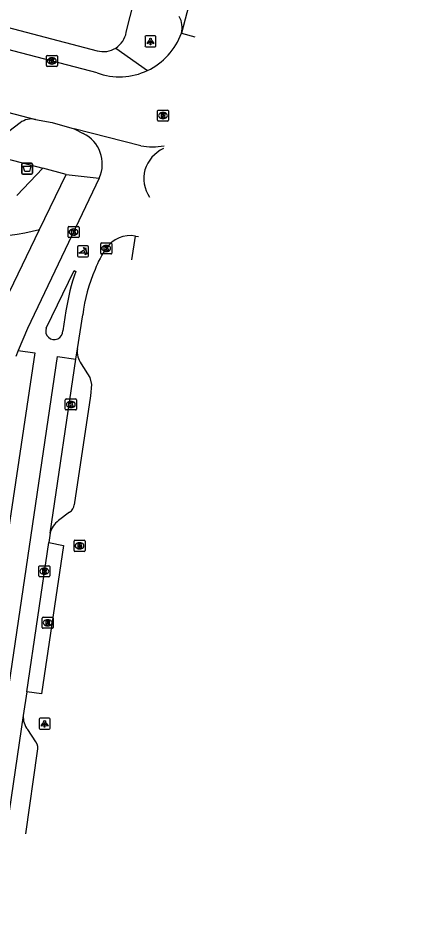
# Model space of a CAD drawing. Extents: x 163686 to 164493, y 382719 to 383870.
# Drawn here: x 164225.6 to 164261.9, y 383007.5 to 383088.5 of the extents above; entities that cross this region are included whole.
import ezdxf

# ---------------------------------------------------------------- set-up
doc = ezdxf.new("R2010")
doc.units = 0
for name, color, linetype in [('IMGEO_Afvalbak', 7, 'Continuous'), ('IMGEO_Brandkraan', 7, 'Continuous'), ('IMGEO_Kolk', 7, 'Continuous'), ('IMGEO_Lichtpunt', 7, 'Continuous'), ('IMGEO_Poller', 7, 'Continuous'), ('IMGEO_Rijbaan_lokaal_gesloten', 7, 'Continuous'), ('IMGEO_Rijbaan_lokaal_open', 7, 'Continuous'), ('IMGEO_Rioolput', 7, 'Continuous'), ('IMGEO_Voetpad_halfverhard', 7, 'Continuous'), ('IMGEO_Voetpad_open', 7, 'Continuous')]:
    doc.layers.add(name, color=color, linetype=linetype)

msp = doc.modelspace()

# ---------------------------------------------------------------- linework, layer by layer
at = {"layer": 'IMGEO_Afvalbak'}
for p, q in [((164225.913, 383074.388), (164225.913, 383075.188)), ((164225.913, 383075.188), (164225.913, 383074.388)), ((164226.013, 383075.288), (164226.803, 383075.288)), ((164226.803, 383075.288), (164226.013, 383075.288)), ((164226.903, 383075.188), (164226.903, 383074.388)), ((164226.903, 383074.388), (164226.903, 383075.188)), ((164226.803, 383074.288), (164226.013, 383074.288)), ((164226.013, 383074.288), (164226.803, 383074.288))]:
    msp.add_line(p, q, dxfattribs=at)
msp.add_lwpolyline([(164226.056, 383075.002), (164226.76, 383075.002), (164226.611, 383074.532), (164226.205, 383074.532), (164226.056, 383075.002)], dxfattribs=at)
for centre, start, end in [((164226.013, 383075.188), 90, 180), ((164226.013, 383075.188), 90, 180), ((164226.803, 383075.188), 0, 90), ((164226.803, 383075.188), 360, 90), ((164226.013, 383074.388), 180, 270), ((164226.013, 383074.388), 180, 270), ((164226.803, 383074.388), 270, 0), ((164226.803, 383074.388), 270, 0)]:
    msp.add_arc(centre, 0.1, start, end, dxfattribs=at)
at = {"layer": 'IMGEO_Brandkraan'}
for p, q in [((164230.668, 383040.107), (164230.668, 383040.959)), ((164230.743, 383041.033), (164231.595, 383041.033)), ((164231.156, 383040.813), (164231.181, 383040.813)), ((164231.669, 383040.959), (164231.669, 383040.107)), ((164231.595, 383040.033), (164230.743, 383040.033)), ((164231.179, 383040.253), (164231.154, 383040.253))]:
    msp.add_line(p, q, dxfattribs=at)
for points in [[(164230.668, 383040.107), (164230.668, 383040.959)], [(164230.743, 383041.033), (164231.595, 383041.033)], [(164231.016, 383040.733), (164231.016, 383040.333), (164231.229, 383040.333)], [(164231.247, 383040.733), (164231.016, 383040.733)], [(164231.195, 383040.652), (164231.141, 383040.652), (164231.141, 383040.576)], [(164231.669, 383040.959), (164231.669, 383040.107)], [(164231.595, 383040.033), (164230.743, 383040.033)], [(164231.141, 383040.576), (164231.194, 383040.576)], [(164231.203, 383040.5), (164231.141, 383040.5), (164231.141, 383040.419)], [(164231.141, 383040.419), (164231.203, 383040.419)]]:
    msp.add_lwpolyline(points, dxfattribs=at)
for centre, radius, start, end in [((164230.745, 383040.957), 0.0765, 91.55205, 178.44795), ((164230.745, 383040.957), 0.0765, 91.55205, 178.44795), ((164231.196, 383040.614), 0.0379, 267.82845, 90.93552), ((164231.251, 383040.588), 0.145, 59.4692, 91.53667), ((164231.276, 383040.635), 0.0922, 285.51372, 58.15012), ((164231.593, 383040.957), 0.0765, 1.55205, 88.44795), ((164231.593, 383040.957), 0.0765, 1.55205, 88.44795), ((164230.745, 383040.109), 0.0765, 181.55205, 268.44795), ((164230.745, 383040.109), 0.0765, 181.55205, 268.44795), ((164231.204, 383040.459), 0.0404, 269.87594, 90.50774), ((164231.235, 383040.584), 0.251, 268.66757, 293.53466), ((164231.281, 383040.443), 0.105, 301.31148, 78.98903), ((164231.593, 383040.109), 0.0765, 271.55205, 358.44795), ((164231.593, 383040.109), 0.0765, 271.55205, 358.44795)]:
    msp.add_arc(centre, radius, start, end, dxfattribs=at)
for centre, major_axis, ratio, start_param, end_param in [((164231.155, 383040.533), (-0.387, 0.002), 0.722429, 4.712389, 7.853982), ((164231.18, 383040.533), (-0.39, 0.002), 0.717154, 1.570796, 4.712389)]:
    msp.add_ellipse(centre, major_axis=major_axis, ratio=ratio, start_param=start_param, end_param=end_param, dxfattribs=at)
at = {"layer": 'IMGEO_Kolk'}
for p, q in [((164228.158, 383084.145), (164228.158, 383084.997)), ((164228.233, 383085.071), (164229.085, 383085.071)), ((164228.646, 383084.851), (164228.671, 383084.851)), ((164229.159, 383084.997), (164229.159, 383084.145)), ((164229.085, 383084.071), (164228.233, 383084.071)), ((164228.669, 383084.291), (164228.644, 383084.291)), ((164230.122, 383068.607), (164230.122, 383069.459)), ((164230.197, 383069.533), (164231.049, 383069.533)), ((164230.61, 383069.313), (164230.635, 383069.313)), ((164231.123, 383069.459), (164231.123, 383068.607)), ((164231.049, 383068.533), (164230.197, 383068.533)), ((164230.633, 383068.753), (164230.608, 383068.753)), ((164233.094, 383067.118), (164233.094, 383067.97)), ((164233.169, 383068.044), (164234.021, 383068.044)), ((164233.582, 383067.824), (164233.607, 383067.824)), ((164234.095, 383067.97), (164234.095, 383067.118)), ((164234.021, 383067.044), (164233.169, 383067.044)), ((164233.605, 383067.264), (164233.58, 383067.264)), ((164229.879, 383052.945), (164229.879, 383053.797)), ((164229.954, 383053.871), (164230.806, 383053.871)), ((164230.367, 383053.651), (164230.392, 383053.651)), ((164230.88, 383053.797), (164230.88, 383052.945)), ((164230.806, 383052.871), (164229.954, 383052.871)), ((164230.39, 383053.091), (164230.365, 383053.091))]:
    msp.add_line(p, q, dxfattribs=at)
for points in [[(164228.158, 383084.145), (164228.158, 383084.997)], [(164228.233, 383085.071), (164229.085, 383085.071)], [(164228.479, 383084.771), (164228.602, 383084.771), (164228.602, 383084.62), (164228.732, 383084.771), (164228.896, 383084.771), (164228.75, 383084.62), (164228.903, 383084.371), (164228.751, 383084.371), (164228.666, 383084.535), (164228.602, 383084.468), (164228.602, 383084.371), (164228.479, 383084.371), (164228.479, 383084.771)], [(164229.159, 383084.997), (164229.159, 383084.145)], [(164229.085, 383084.071), (164228.233, 383084.071)], [(164230.122, 383068.607), (164230.122, 383069.459)], [(164230.197, 383069.533), (164231.049, 383069.533)], [(164230.443, 383069.233), (164230.566, 383069.233), (164230.566, 383069.082), (164230.696, 383069.233), (164230.86, 383069.233), (164230.714, 383069.082), (164230.867, 383068.833), (164230.715, 383068.833), (164230.63, 383068.997), (164230.566, 383068.93), (164230.566, 383068.833), (164230.443, 383068.833), (164230.443, 383069.233)], [(164231.123, 383069.459), (164231.123, 383068.607)], [(164231.049, 383068.533), (164230.197, 383068.533)], [(164233.094, 383067.118), (164233.094, 383067.97)], [(164233.169, 383068.044), (164234.021, 383068.044)], [(164233.415, 383067.744), (164233.538, 383067.744), (164233.538, 383067.593), (164233.668, 383067.744), (164233.832, 383067.744), (164233.686, 383067.593), (164233.839, 383067.344), (164233.687, 383067.344), (164233.602, 383067.508), (164233.538, 383067.441), (164233.538, 383067.344), (164233.415, 383067.344), (164233.415, 383067.744)], [(164234.095, 383067.97), (164234.095, 383067.118)], [(164234.021, 383067.044), (164233.169, 383067.044)], [(164229.879, 383052.945), (164229.879, 383053.797)], [(164229.954, 383053.871), (164230.806, 383053.871)], [(164230.2, 383053.571), (164230.323, 383053.571), (164230.323, 383053.42), (164230.453, 383053.571), (164230.617, 383053.571), (164230.471, 383053.42), (164230.624, 383053.171), (164230.472, 383053.171), (164230.387, 383053.335), (164230.323, 383053.268), (164230.323, 383053.171), (164230.2, 383053.171), (164230.2, 383053.571)], [(164230.88, 383053.797), (164230.88, 383052.945)], [(164230.806, 383052.871), (164229.954, 383052.871)]]:
    msp.add_lwpolyline(points, dxfattribs=at)
for centre, start, end in [((164228.235, 383084.995), 91.55205, 178.44795), ((164228.235, 383084.995), 91.55205, 178.44795), ((164229.083, 383084.995), 1.55205, 88.44795), ((164229.083, 383084.995), 1.55205, 88.44795), ((164228.235, 383084.147), 181.55205, 268.44795), ((164228.235, 383084.147), 181.55205, 268.44795), ((164229.083, 383084.147), 271.55205, 358.44795), ((164229.083, 383084.147), 271.55205, 358.44795), ((164230.199, 383069.457), 91.55205, 178.44795), ((164230.199, 383069.457), 91.55205, 178.44795), ((164231.047, 383069.457), 1.55205, 88.44795), ((164231.047, 383069.457), 1.55205, 88.44795), ((164230.199, 383068.609), 181.55205, 268.44795), ((164230.199, 383068.609), 181.55205, 268.44795), ((164231.047, 383068.609), 271.55205, 358.44795), ((164231.047, 383068.609), 271.55205, 358.44795), ((164233.171, 383067.968), 91.55205, 178.44795), ((164233.171, 383067.968), 91.55205, 178.44795), ((164234.019, 383067.968), 1.55205, 88.44795), ((164234.019, 383067.968), 1.55205, 88.44795), ((164233.171, 383067.12), 181.55205, 268.44795), ((164233.171, 383067.12), 181.55205, 268.44795), ((164234.019, 383067.12), 271.55205, 358.44795), ((164234.019, 383067.12), 271.55205, 358.44795), ((164229.956, 383053.795), 91.55205, 178.44795), ((164229.956, 383053.795), 91.55205, 178.44795), ((164230.804, 383053.795), 1.55205, 88.44795), ((164230.804, 383053.795), 1.55205, 88.44795), ((164229.956, 383052.947), 181.55205, 268.44795), ((164229.956, 383052.947), 181.55205, 268.44795), ((164230.804, 383052.947), 271.55205, 358.44795), ((164230.804, 383052.947), 271.55205, 358.44795)]:
    msp.add_arc(centre, 0.0765, start, end, dxfattribs=at)
for centre, major_axis, ratio, start_param, end_param in [((164228.645, 383084.571), (-0.387, 0.002), 0.722429, 4.712389, 7.853982), ((164228.67, 383084.571), (-0.39, 0.002), 0.717154, 1.570796, 4.712389), ((164230.609, 383069.033), (-0.387, 0.002), 0.722429, 4.712389, 7.853982), ((164230.634, 383069.033), (-0.39, 0.002), 0.717154, 1.570796, 4.712389), ((164233.581, 383067.544), (-0.387, 0.002), 0.722429, 4.712389, 7.853982), ((164233.606, 383067.544), (-0.39, 0.002), 0.717154, 1.570796, 4.712389), ((164230.366, 383053.371), (-0.387, 0.002), 0.722429, 4.712389, 7.853982), ((164230.391, 383053.371), (-0.39, 0.002), 0.717154, 1.570796, 4.712389)]:
    msp.add_ellipse(centre, major_axis=major_axis, ratio=ratio, start_param=start_param, end_param=end_param, dxfattribs=at)
at = {"layer": 'IMGEO_Lichtpunt'}
for p, q in [((164237.117, 383086.755), (164237.117, 383085.948)), ((164237.117, 383086.755), (164237.117, 383085.948)), ((164238.019, 383086.85), (164237.211, 383086.85)), ((164238.019, 383086.85), (164237.211, 383086.85)), ((164238.113, 383085.948), (164238.113, 383086.755)), ((164238.113, 383085.948), (164238.113, 383086.755)), ((164237.211, 383085.854), (164238.019, 383085.854)), ((164237.211, 383085.854), (164238.019, 383085.854)), ((164227.494, 383024.783), (164227.494, 383023.976)), ((164227.494, 383024.783), (164227.494, 383023.976)), ((164228.396, 383024.878), (164227.588, 383024.878)), ((164228.396, 383024.878), (164227.588, 383024.878)), ((164228.49, 383023.976), (164228.49, 383024.783)), ((164228.49, 383023.976), (164228.49, 383024.783)), ((164227.588, 383023.882), (164228.396, 383023.882)), ((164227.588, 383023.882), (164228.396, 383023.882))]:
    msp.add_line(p, q, dxfattribs=at)
for points in [[(164237.491, 383086.419), (164237.53, 383086.391), (164237.342, 383086.129), (164237.304, 383086.156), (164237.491, 383086.419)], [(164237.593, 383086.371), (164237.64, 383086.371), (164237.64, 383086.049), (164237.593, 383086.049), (164237.593, 383086.371)], [(164237.703, 383086.391), (164237.741, 383086.418), (164237.928, 383086.156), (164237.889, 383086.128), (164237.703, 383086.391)], [(164227.868, 383024.447), (164227.907, 383024.419), (164227.719, 383024.157), (164227.681, 383024.184), (164227.868, 383024.447)], [(164227.97, 383024.399), (164228.017, 383024.399), (164228.017, 383024.077), (164227.97, 383024.077), (164227.97, 383024.399)], [(164228.08, 383024.419), (164228.118, 383024.446), (164228.305, 383024.184), (164228.266, 383024.156), (164228.08, 383024.419)]]:
    msp.add_lwpolyline(points, dxfattribs=at)
for centre in [(164237.616, 383086.553), (164227.993, 383024.581)]:
    msp.add_circle(centre, 0.0994, dxfattribs=at)
for centre, start, end in [((164237.211, 383086.755), 90, 180), ((164237.211, 383086.755), 90, 180), ((164238.019, 383086.755), 0, 90), ((164238.019, 383086.755), 0, 90), ((164237.211, 383085.948), 180, 270), ((164237.211, 383085.948), 180, 270), ((164238.019, 383085.948), 270, 0), ((164238.019, 383085.948), 270, 360), ((164227.588, 383024.783), 90, 180), ((164227.588, 383024.783), 90, 180), ((164228.396, 383024.783), 0, 90), ((164228.396, 383024.783), 0, 90), ((164227.588, 383023.976), 180, 270), ((164227.588, 383023.976), 180, 270), ((164228.396, 383023.976), 270, 0), ((164228.396, 383023.976), 270, 360)]:
    msp.add_arc(centre, 0.0946, start, end, dxfattribs=at)
at = {"layer": 'IMGEO_Poller'}
for p, q in [((164230.992, 383067.671), (164230.992, 383066.864)), ((164230.992, 383067.671), (164230.992, 383066.864)), ((164231.894, 383067.766), (164231.086, 383067.766)), ((164231.894, 383067.766), (164231.086, 383067.766)), ((164231.988, 383066.864), (164231.988, 383067.671)), ((164231.988, 383066.864), (164231.988, 383067.671)), ((164231.086, 383066.769), (164231.894, 383066.769)), ((164231.086, 383066.769), (164231.894, 383066.769))]:
    msp.add_line(p, q, dxfattribs=at)
for points in [[(164231.627, 383067.122), (164231.114, 383067.122), (164231.544, 383067.397)], [(164231.671, 383067.495), (164231.659, 383067.422), (164231.534, 383067.627)], [(164231.534, 383067.627), (164231.765, 383067.561), (164231.694, 383067.529)], [(164231.687, 383066.95), (164231.753, 383067.181), (164231.783, 383067.113)], [(164231.819, 383067.086), (164231.891, 383067.075), (164231.687, 383066.95)]]:
    msp.add_lwpolyline(points, dxfattribs=at)
for centre, radius, start, end in [((164231.086, 383067.671), 0.0946, 90, 180), ((164231.086, 383067.671), 0.0946, 90, 180), ((164231.299, 383067.172), 0.332, 351.32473, 42.4854), ((164231.313, 383067.182), 0.476, 351.75274, 41.16905), ((164231.313, 383067.182), 0.516, 349.35686, 42.29123), ((164231.894, 383067.671), 0.0946, 0, 90), ((164231.894, 383067.671), 0.0946, 0, 90), ((164231.086, 383066.864), 0.0946, 180, 270), ((164231.086, 383066.864), 0.0946, 180, 270), ((164231.894, 383066.864), 0.0946, 270, 0), ((164231.894, 383066.864), 0.0946, 270, 0)]:
    msp.add_arc(centre, radius, start, end, dxfattribs=at)
at = {"layer": 'IMGEO_Rijbaan_lokaal_gesloten'}
for points in [[(164261.932, 383169.194), (164249.477, 383121.644), (164240.427, 383087.096)], [(164240.427, 383087.096), (164241.649, 383086.771)], [(164225.582, 383058.271), (164227.096, 383058.067), (164219.624, 383008.118)], [(164221.77, 383007.795), (164229.165, 383057.742), (164230.838, 383057.493)], [(164225.582, 383058.271), (164225.375, 383057.735)], [(164228.495, 383041.675), (164230.838, 383057.493)], [(164228.495, 383041.675), (164228.375, 383040.827)], [(164226.368, 383027.268), (164228.375, 383040.827)], [(164226.368, 383027.268), (164226.062, 383025.136)], [(164226.062, 383025.136), (164223.448, 383007.533)]]:
    msp.add_lwpolyline(points, dxfattribs=at)
at = {"layer": 'IMGEO_Rijbaan_lokaal_open'}
for points in [[(164180.429, 383091.502), (164227.179, 383079.262)], [(164232.76, 383083.491), (164210.131, 383089.408)], [(164227.179, 383079.262), (164228.673, 383078.974), (164230.667, 383078.411)], [(164230.667, 383078.411), (164231.503, 383077.994)], [(164236.737, 383076.868), (164230.667, 383078.411)], [(164232.957, 383073.94), (164226.449, 383060.257), (164225.582, 383058.271)], [(164236.261, 383068.666), (164236.531, 383068.621)], [(164228.139, 383060.301), (164230.688, 383065.541), (164230.822, 383065.462)], [(164229.927, 383061.889), (164229.638, 383060.063)], [(164230.975, 383058.416), (164231.462, 383061.507)], [(164230.838, 383057.493), (164230.975, 383058.416)]]:
    msp.add_lwpolyline(points, dxfattribs=at)
for centre, radius, start, end in [((164234.796, 383089.118), 5.983, 295.17478, 340.25095), ((164234.795, 383089.121), 5.987, 250.12994, 295.16936), ((164230.166, 383075.227), 3.073, 335.24878, 64.21278), ((164237.849, 383083.506), 6.73, 260.49395, 278.56933), ((164240.197, 383073.707), 3.234, 115.89104, 162.34432), ((164240.016, 383073.9), 3.005, 164.80633, 214.49919), ((164235.77, 383066.104), 2.608, 79.15091, 146.49718), ((164240.505, 383062.662), 8.46, 144.75647, 159.4048), ((164250.674, 383058.591), 21.007, 160.90782, 170.96687), ((164245.4, 383059.936), 14.026, 156.01406, 173.56961), ((164228.866, 383060.04), 0.772, 160.24166, 1.71496)]:
    msp.add_arc(centre, radius, start, end, dxfattribs=at)
at = {"layer": 'IMGEO_Rioolput'}
for p, q in [((164238.247, 383079.181), (164238.247, 383080.033)), ((164238.322, 383080.107), (164239.174, 383080.107)), ((164238.735, 383079.887), (164238.76, 383079.887)), ((164239.248, 383080.033), (164239.248, 383079.181)), ((164239.174, 383079.107), (164238.322, 383079.107)), ((164238.758, 383079.327), (164238.733, 383079.327)), ((164227.468, 383037.793), (164227.468, 383038.645)), ((164227.543, 383038.719), (164228.395, 383038.719)), ((164227.956, 383038.499), (164227.981, 383038.499)), ((164228.469, 383038.645), (164228.469, 383037.793)), ((164228.395, 383037.719), (164227.543, 383037.719)), ((164227.979, 383037.939), (164227.954, 383037.939)), ((164227.779, 383033.121), (164227.779, 383033.973)), ((164227.854, 383034.047), (164228.706, 383034.047)), ((164228.267, 383033.827), (164228.292, 383033.827)), ((164228.78, 383033.973), (164228.78, 383033.121)), ((164228.706, 383033.047), (164227.854, 383033.047)), ((164228.29, 383033.267), (164228.265, 383033.267))]:
    msp.add_line(p, q, dxfattribs=at)
for points in [[(164238.247, 383079.181), (164238.247, 383080.033)], [(164238.322, 383080.107), (164239.174, 383080.107)], [(164238.836, 383079.805), (164238.584, 383079.807), (164238.584, 383079.407)], [(164238.584, 383079.407), (164238.708, 383079.407), (164238.708, 383079.569), (164238.719, 383079.569)], [(164238.762, 383079.726), (164238.708, 383079.726), (164238.708, 383079.645)], [(164238.708, 383079.645), (164238.76, 383079.645)], [(164238.766, 383079.54), (164238.837, 383079.407), (164238.977, 383079.407), (164238.912, 383079.533)], [(164239.248, 383080.033), (164239.248, 383079.181)], [(164239.174, 383079.107), (164238.322, 383079.107)], [(164227.468, 383037.793), (164227.468, 383038.645)], [(164227.543, 383038.719), (164228.395, 383038.719)], [(164228.057, 383038.417), (164227.805, 383038.419), (164227.805, 383038.019)], [(164227.805, 383038.019), (164227.929, 383038.019), (164227.929, 383038.181), (164227.94, 383038.181)], [(164227.983, 383038.338), (164227.929, 383038.338), (164227.929, 383038.257)], [(164227.929, 383038.257), (164227.981, 383038.257)], [(164228.469, 383038.645), (164228.469, 383037.793)], [(164228.395, 383037.719), (164227.543, 383037.719)], [(164227.987, 383038.152), (164228.058, 383038.019), (164228.198, 383038.019), (164228.133, 383038.145)], [(164227.779, 383033.121), (164227.779, 383033.973)], [(164227.854, 383034.047), (164228.706, 383034.047)], [(164228.368, 383033.745), (164228.116, 383033.747), (164228.116, 383033.347)], [(164228.116, 383033.347), (164228.24, 383033.347), (164228.24, 383033.509), (164228.251, 383033.509)], [(164228.294, 383033.666), (164228.24, 383033.666), (164228.24, 383033.585)], [(164228.24, 383033.585), (164228.292, 383033.585)], [(164228.298, 383033.48), (164228.369, 383033.347), (164228.509, 383033.347), (164228.444, 383033.473)], [(164228.78, 383033.973), (164228.78, 383033.121)], [(164228.706, 383033.047), (164227.854, 383033.047)]]:
    msp.add_lwpolyline(points, dxfattribs=at)
for centre, radius, start, end in [((164238.324, 383080.031), 0.0765, 91.55205, 178.44795), ((164238.324, 383080.031), 0.0765, 91.55205, 178.44795), ((164238.718, 383079.516), 0.0533, 26.02933, 88.69889), ((164238.744, 383079.834), 0.19, 274.7715, 282.96867), ((164238.768, 383079.63), 0.0964, 77.00612, 93.18647), ((164238.782, 383079.687), 0.0378, 276.66336, 79.67722), ((164238.835, 383079.695), 0.109, 350.36119, 89.41601), ((164238.833, 383079.695), 0.112, 277.58423, 350.98172), ((164238.817, 383079.48), 0.108, 29.51342, 73.79051), ((164239.172, 383080.031), 0.0765, 1.55205, 88.44795), ((164239.172, 383080.031), 0.0765, 1.55205, 88.44795), ((164238.324, 383079.183), 0.0765, 181.55205, 268.44795), ((164238.324, 383079.183), 0.0765, 181.55205, 268.44795), ((164239.172, 383079.183), 0.0765, 271.55205, 358.44795), ((164239.172, 383079.183), 0.0765, 271.55205, 358.44795), ((164227.545, 383038.643), 0.0765, 91.55205, 178.44795), ((164227.545, 383038.643), 0.0765, 91.55205, 178.44795), ((164227.939, 383038.128), 0.0533, 26.02933, 88.69889), ((164227.965, 383038.446), 0.19, 274.7715, 282.96867), ((164227.989, 383038.242), 0.0964, 77.00612, 93.18647), ((164228.003, 383038.299), 0.0378, 276.66336, 79.67722), ((164228.056, 383038.307), 0.109, 350.36119, 89.41601), ((164228.054, 383038.307), 0.112, 277.58423, 350.98172), ((164228.038, 383038.092), 0.108, 29.51342, 73.79051), ((164228.393, 383038.643), 0.0765, 1.55205, 88.44795), ((164228.393, 383038.643), 0.0765, 1.55205, 88.44795), ((164227.545, 383037.795), 0.0765, 181.55205, 268.44795), ((164227.545, 383037.795), 0.0765, 181.55205, 268.44795), ((164228.393, 383037.795), 0.0765, 271.55205, 358.44795), ((164228.393, 383037.795), 0.0765, 271.55205, 358.44795), ((164227.856, 383033.971), 0.0765, 91.55205, 178.44795), ((164227.856, 383033.971), 0.0765, 91.55205, 178.44795), ((164228.25, 383033.456), 0.0533, 26.02933, 88.69889), ((164228.276, 383033.774), 0.19, 274.7715, 282.96867), ((164228.3, 383033.57), 0.0964, 77.00612, 93.18647), ((164228.314, 383033.627), 0.0378, 276.66336, 79.67722), ((164228.367, 383033.635), 0.109, 350.36119, 89.41601), ((164228.365, 383033.635), 0.112, 277.58423, 350.98172), ((164228.349, 383033.42), 0.108, 29.51342, 73.79051), ((164228.704, 383033.971), 0.0765, 1.55205, 88.44795), ((164228.704, 383033.971), 0.0765, 1.55205, 88.44795), ((164227.856, 383033.123), 0.0765, 181.55205, 268.44795), ((164227.856, 383033.123), 0.0765, 181.55205, 268.44795), ((164228.704, 383033.123), 0.0765, 271.55205, 358.44795), ((164228.704, 383033.123), 0.0765, 271.55205, 358.44795)]:
    msp.add_arc(centre, radius, start, end, dxfattribs=at)
for centre, major_axis, ratio, start_param, end_param in [((164238.734, 383079.607), (-0.387, 0.002), 0.722429, 4.712389, 7.853982), ((164238.759, 383079.607), (-0.39, 0.002), 0.717154, 1.570796, 4.712389), ((164227.955, 383038.219), (-0.387, 0.002), 0.722429, 4.712389, 7.853982), ((164227.98, 383038.219), (-0.39, 0.002), 0.717154, 1.570796, 4.712389), ((164228.266, 383033.547), (-0.387, 0.002), 0.722429, 4.712389, 7.853982), ((164228.291, 383033.547), (-0.39, 0.002), 0.717154, 1.570796, 4.712389)]:
    msp.add_ellipse(centre, major_axis=major_axis, ratio=ratio, start_param=start_param, end_param=end_param, dxfattribs=at)
at = {"layer": 'IMGEO_Voetpad_halfverhard'}
msp.add_lwpolyline([(164227.823, 383074.828), (164225.48, 383072.355)], dxfattribs=at)
msp.add_arc((164219.24, 383105.862), 37.536, 265.98682, 282.76727, dxfattribs=at)
at = {"layer": 'IMGEO_Voetpad_open'}
for points in [[(164235.416, 383087.174), (164249.772, 383143.475)], [(164206.567, 383092.405), (164206.877, 383092.321), (164210.386, 383091.398), (164220.987, 383088.576), (164232.763, 383085.503)], [(164234.463, 383085.746), (164237.341, 383083.703)], [(164212.022, 383078.953), (164227.823, 383074.828)], [(164225.782, 383078.95), (164224.746, 383078.162)], [(164229.967, 383074.268), (164227.823, 383074.828)], [(164227.535, 383069.254), (164229.967, 383074.268)], [(164229.967, 383074.268), (164232.957, 383073.94)], [(164220.099, 383053.923), (164227.535, 383069.254)], [(164235.932, 383066.495), (164236.261, 383068.666)], [(164231.321, 383057.074), (164232.094, 383055.831), (164232.271, 383055.177), (164232.163, 383054.167), (164230.697, 383044.271)], [(164230.273, 383043.592), (164229.267, 383042.821)], [(164228.375, 383040.827), (164229.698, 383040.569), (164227.724, 383027.103), (164226.368, 383027.268)], [(164227.213, 383022.726), (164226.459, 383023.847)], [(164226.28, 383014.365), (164227.363, 383021.876)]]:
    msp.add_lwpolyline(points, dxfattribs=at)
for centre, radius, start, end in [((164238.393, 383087.606), 2.097, 345.91557, 28.72451), ((164233.345, 383087.524), 2.1, 302.15333, 350.411), ((164233.341, 383087.524), 2.102, 254.02717, 302.24248), ((164226.803, 383077.661), 1.645, 76.79389, 128.38529), ((164232.93, 383058.204), 1.967, 173.82588, 215.08888), ((164229.784, 383044.369), 0.918, 302.1689, 353.86585), ((164230.456, 383041.187), 2.021, 126.04423, 166.02361), ((164227.841, 383024.978), 1.786, 174.93126, 219.30543), ((164226.373, 383022.14), 1.024, 345.09042, 34.92554)]:
    msp.add_arc(centre, radius, start, end, dxfattribs=at)

doc.saveas('drawing.dxf')
